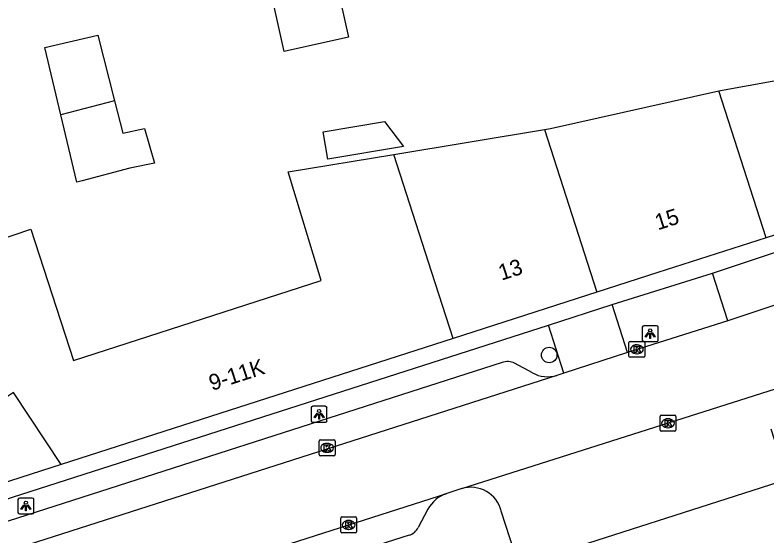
# Model space of a CAD drawing. Extents: x 160379 to 161131, y 383940 to 384849.
# Drawn here: x 160843.25 to 160890.47, y 384483.43 to 384516.19 of the extents above; entities that cross this region are included whole.
import ezdxf

# ---------------------------------------------------------------- set-up
doc = ezdxf.new("R2010")
doc.units = 0
for name, color, linetype in [('IMGEO_Boom', 7, 'Continuous'), ('IMGEO_Kolk', 7, 'Continuous'), ('IMGEO_Lichtpunt', 7, 'Continuous'), ('IMGEO_Pand', 7, 'Continuous'), ('IMGEO_Pand_nummerreeks', 7, 'Continuous'), ('IMGEO_Rijbaan_lokaal_open', 7, 'Continuous'), ('IMGEO_Voetpad_open', 7, 'Continuous')]:
    doc.layers.add(name, color=color, linetype=linetype)

msp = doc.modelspace()

# ---------------------------------------------------------------- linework, layer by layer
at = {"layer": 'IMGEO_Boom'}
msp.add_circle((160876.797, 384494.809), 0.489, dxfattribs=at)
at = {"layer": 'IMGEO_Kolk'}
for p, q in [((160881.804, 384494.744), (160881.804, 384495.596)), ((160881.879, 384495.67), (160882.731, 384495.67)), ((160882.292, 384495.45), (160882.317, 384495.45)), ((160882.805, 384495.596), (160882.805, 384494.744)), ((160882.315, 384494.89), (160882.29, 384494.89)), ((160882.731, 384494.67), (160881.879, 384494.67)), ((160883.757, 384490.094), (160883.757, 384490.946)), ((160883.832, 384491.02), (160884.684, 384491.02)), ((160884.245, 384490.8), (160884.27, 384490.8)), ((160884.758, 384490.946), (160884.758, 384490.094)), ((160884.268, 384490.24), (160884.243, 384490.24)), ((160884.684, 384490.02), (160883.832, 384490.02)), ((160862.352, 384488.547), (160862.352, 384489.399)), ((160862.427, 384489.473), (160863.279, 384489.473)), ((160862.84, 384489.253), (160862.865, 384489.253)), ((160863.353, 384489.399), (160863.353, 384488.547)), ((160862.863, 384488.693), (160862.838, 384488.693)), ((160863.279, 384488.473), (160862.427, 384488.473)), ((160863.704, 384483.702), (160863.704, 384484.554)), ((160863.779, 384484.628), (160864.631, 384484.628)), ((160864.705, 384484.554), (160864.705, 384483.702)), ((160864.192, 384484.408), (160864.217, 384484.408)), ((160864.631, 384483.628), (160863.779, 384483.628)), ((160864.215, 384483.848), (160864.19, 384483.848))]:
    msp.add_line(p, q, dxfattribs=at)
for points in [[(160881.804, 384494.744), (160881.804, 384495.596)], [(160881.879, 384495.67), (160882.731, 384495.67)], [(160882.125, 384495.37), (160882.248, 384495.37), (160882.248, 384495.219), (160882.378, 384495.37), (160882.542, 384495.37), (160882.396, 384495.219), (160882.549, 384494.97), (160882.397, 384494.97), (160882.312, 384495.134), (160882.248, 384495.067), (160882.248, 384494.97), (160882.125, 384494.97), (160882.125, 384495.37)], [(160882.805, 384495.596), (160882.805, 384494.744)], [(160882.731, 384494.67), (160881.879, 384494.67)], [(160883.757, 384490.094), (160883.757, 384490.946)], [(160883.832, 384491.02), (160884.684, 384491.02)], [(160884.078, 384490.72), (160884.201, 384490.72), (160884.201, 384490.569), (160884.331, 384490.72), (160884.495, 384490.72), (160884.349, 384490.569), (160884.502, 384490.32), (160884.35, 384490.32), (160884.265, 384490.484), (160884.201, 384490.417), (160884.201, 384490.32), (160884.078, 384490.32), (160884.078, 384490.72)], [(160884.758, 384490.946), (160884.758, 384490.094)], [(160884.684, 384490.02), (160883.832, 384490.02)], [(160862.352, 384488.547), (160862.352, 384489.399)], [(160862.427, 384489.473), (160863.279, 384489.473)], [(160862.673, 384489.173), (160862.796, 384489.173), (160862.796, 384489.022), (160862.926, 384489.173), (160863.09, 384489.173), (160862.944, 384489.022), (160863.097, 384488.773), (160862.945, 384488.773), (160862.86, 384488.937), (160862.796, 384488.87), (160862.796, 384488.773), (160862.673, 384488.773), (160862.673, 384489.173)], [(160863.353, 384489.399), (160863.353, 384488.547)], [(160863.279, 384488.473), (160862.427, 384488.473)], [(160863.704, 384483.702), (160863.704, 384484.554)], [(160863.779, 384484.628), (160864.631, 384484.628)], [(160864.705, 384484.554), (160864.705, 384483.702)], [(160864.025, 384484.328), (160864.148, 384484.328), (160864.148, 384484.177), (160864.278, 384484.328), (160864.442, 384484.328), (160864.296, 384484.177), (160864.449, 384483.928), (160864.297, 384483.928), (160864.212, 384484.092), (160864.148, 384484.025), (160864.148, 384483.928), (160864.025, 384483.928), (160864.025, 384484.328)], [(160864.631, 384483.628), (160863.779, 384483.628)]]:
    msp.add_lwpolyline(points, dxfattribs=at)
for centre, start, end in [((160881.881, 384495.594), 91.552, 178.448), ((160881.881, 384495.594), 91.552, 178.448), ((160882.729, 384495.594), 1.552, 88.448), ((160882.729, 384495.594), 1.552, 88.448), ((160881.881, 384494.746), 181.552, 268.448), ((160881.881, 384494.746), 181.552, 268.448), ((160882.729, 384494.746), 271.552, 358.448), ((160882.729, 384494.746), 271.552, 358.448), ((160883.834, 384490.944), 91.552, 178.448), ((160883.834, 384490.944), 91.552, 178.448), ((160884.682, 384490.944), 1.552, 88.448), ((160884.682, 384490.944), 1.552, 88.448), ((160883.834, 384490.096), 181.552, 268.448), ((160883.834, 384490.096), 181.552, 268.448), ((160884.682, 384490.096), 271.552, 358.448), ((160884.682, 384490.096), 271.552, 358.448), ((160862.429, 384489.397), 91.552, 178.448), ((160862.429, 384489.397), 91.552, 178.448), ((160863.277, 384489.397), 1.552, 88.448), ((160863.277, 384489.397), 1.552, 88.448), ((160862.429, 384488.549), 181.552, 268.448), ((160862.429, 384488.549), 181.552, 268.448), ((160863.277, 384488.549), 271.552, 358.448), ((160863.277, 384488.549), 271.552, 358.448), ((160863.781, 384484.552), 91.552, 178.448), ((160863.781, 384484.552), 91.552, 178.448), ((160864.629, 384484.552), 1.552, 88.448), ((160864.629, 384484.552), 1.552, 88.448), ((160863.781, 384483.704), 181.552, 268.448), ((160863.781, 384483.704), 181.552, 268.448), ((160864.629, 384483.704), 271.552, 358.448), ((160864.629, 384483.704), 271.552, 358.448)]:
    msp.add_arc(centre, 0.0765, start, end, dxfattribs=at)
for centre, major_axis, ratio, start_param, end_param in [((160882.291, 384495.17), (-0.387, 0.002), 0.722429, 4.712389, 7.853982), ((160882.316, 384495.17), (-0.39, 0.002), 0.717154, 1.570796, 4.712389), ((160884.244, 384490.52), (-0.387, 0.002), 0.722429, 4.712389, 7.853982), ((160884.269, 384490.52), (-0.39, 0.002), 0.717154, 1.570796, 4.712389), ((160862.839, 384488.973), (-0.387, 0.002), 0.722429, 4.712389, 7.853982), ((160862.864, 384488.973), (-0.39, 0.002), 0.717154, 1.570796, 4.712389), ((160864.191, 384484.128), (-0.387, 0.002), 0.722429, 4.712389, 7.853982), ((160864.216, 384484.128), (-0.39, 0.002), 0.717154, 1.570796, 4.712389)]:
    msp.add_ellipse(centre, major_axis=major_axis, ratio=ratio, start_param=start_param, end_param=end_param, dxfattribs=at)
at = {"layer": 'IMGEO_Lichtpunt'}
for p, q in [((160882.639, 384496.56), (160882.639, 384495.753)), ((160882.639, 384496.56), (160882.639, 384495.753)), ((160883.541, 384496.655), (160882.733, 384496.655)), ((160883.541, 384496.655), (160882.733, 384496.655)), ((160883.635, 384495.753), (160883.635, 384496.56)), ((160883.635, 384495.753), (160883.635, 384496.56)), ((160882.733, 384495.659), (160883.541, 384495.659)), ((160882.733, 384495.659), (160883.541, 384495.659)), ((160862.749, 384491.584), (160861.941, 384491.584)), ((160862.749, 384491.584), (160861.941, 384491.584)), ((160861.847, 384491.489), (160861.847, 384490.682)), ((160861.847, 384491.489), (160861.847, 384490.682)), ((160862.843, 384490.682), (160862.843, 384491.489)), ((160862.843, 384490.682), (160862.843, 384491.489)), ((160861.941, 384490.588), (160862.749, 384490.588)), ((160861.941, 384490.588), (160862.749, 384490.588)), ((160843.435, 384485.724), (160843.435, 384484.917)), ((160843.435, 384485.724), (160843.435, 384484.917)), ((160844.337, 384485.819), (160843.529, 384485.819)), ((160844.337, 384485.819), (160843.529, 384485.819)), ((160844.431, 384484.917), (160844.431, 384485.724)), ((160844.431, 384484.917), (160844.431, 384485.724)), ((160843.529, 384484.823), (160844.337, 384484.823)), ((160843.529, 384484.823), (160844.337, 384484.823))]:
    msp.add_line(p, q, dxfattribs=at)
for points in [[(160883.013, 384496.224), (160883.052, 384496.196), (160882.864, 384495.934), (160882.826, 384495.961), (160883.013, 384496.224)], [(160883.115, 384496.176), (160883.162, 384496.176), (160883.162, 384495.854), (160883.115, 384495.854), (160883.115, 384496.176)], [(160883.225, 384496.196), (160883.263, 384496.223), (160883.45, 384495.961), (160883.411, 384495.933), (160883.225, 384496.196)], [(160862.221, 384491.153), (160862.26, 384491.125), (160862.072, 384490.863), (160862.034, 384490.89), (160862.221, 384491.153)], [(160862.323, 384491.105), (160862.37, 384491.105), (160862.37, 384490.783), (160862.323, 384490.783), (160862.323, 384491.105)], [(160862.433, 384491.125), (160862.471, 384491.152), (160862.658, 384490.89), (160862.619, 384490.862), (160862.433, 384491.125)], [(160843.809, 384485.388), (160843.848, 384485.36), (160843.66, 384485.098), (160843.622, 384485.125), (160843.809, 384485.388)], [(160844.021, 384485.36), (160844.059, 384485.387), (160844.246, 384485.125), (160844.207, 384485.097), (160844.021, 384485.36)], [(160843.911, 384485.34), (160843.958, 384485.34), (160843.958, 384485.018), (160843.911, 384485.018), (160843.911, 384485.34)]]:
    msp.add_lwpolyline(points, dxfattribs=at)
for centre in [(160883.138, 384496.358), (160862.346, 384491.287), (160843.934, 384485.522)]:
    msp.add_circle(centre, 0.0994, dxfattribs=at)
for centre, start, end in [((160882.733, 384496.56), 90, 180), ((160882.733, 384496.56), 90, 180), ((160883.541, 384496.56), 0, 90), ((160883.541, 384496.56), 0, 90), ((160882.733, 384495.753), 180, 270), ((160882.733, 384495.753), 180, 270), ((160883.541, 384495.753), 270, 0), ((160883.541, 384495.753), 270, 360), ((160861.941, 384491.489), 90, 180), ((160861.941, 384491.489), 90, 180), ((160862.749, 384491.489), 0, 90), ((160862.749, 384491.489), 0, 90), ((160861.941, 384490.682), 180, 270), ((160861.941, 384490.682), 180, 270), ((160862.749, 384490.682), 270, 0), ((160862.749, 384490.682), 270, 360), ((160843.529, 384485.724), 90, 180), ((160843.529, 384485.724), 90, 180), ((160844.337, 384485.724), 0, 90), ((160844.337, 384485.724), 0, 90), ((160843.529, 384484.917), 180, 270), ((160843.529, 384484.917), 180, 270), ((160844.337, 384484.917), 270, 0), ((160844.337, 384484.917), 270, 360)]:
    msp.add_arc(centre, 0.0946, start, end, dxfattribs=at)
at = {"layer": 'IMGEO_Pand'}
for points in [[(160862.248, 384520.093), (160862.69, 384518.108), (160863.415, 384518.27), (160864.191, 384514.79), (160860.155, 384513.891), (160858.553, 384521.081), (160854.667, 384520.215), (160854.01, 384523.159), (160852.74, 384528.157)], [(160846.122, 384509.91), (160845.117, 384514.137), (160848.449, 384514.929), (160849.506, 384510.79)], [(160887.453, 384511.42), (160887.556, 384511.443), (160907.259, 384515.002), (160907.715, 384512.946), (160908.752, 384508.094), (160890.412, 384502.186)], [(160876.503, 384508.983), (160876.87, 384509.044), (160887.453, 384511.42)], [(160890.412, 384502.186), (160887.453, 384511.42)], [(160849.506, 384510.79), (160850.025, 384508.757), (160851.384, 384509.062), (160852.019, 384506.865), (160850.457, 384506.548), (160847.466, 384505.763), (160847.127, 384505.682), (160846.122, 384509.91)], [(160849.506, 384510.79), (160846.122, 384509.91)], [(160867.645, 384507.921), (160862.887, 384507.121), (160862.598, 384508.839), (160866.459, 384509.488), (160867.645, 384507.921)], [(160867.05, 384507.422), (160876.503, 384508.983)], [(160876.503, 384508.983), (160879.382, 384500), (160879.78, 384498.761)], [(160835.248, 384501.579), (160836.492, 384502.419), (160837.686, 384500.502), (160844.244, 384502.724), (160846.921, 384494.46), (160862.483, 384499.495), (160860.409, 384506.325), (160867.05, 384507.422)], [(160870.756, 384495.854), (160869.428, 384500), (160867.05, 384507.422)], [(160890.412, 384502.186), (160883.627, 384500), (160879.78, 384498.761)], [(160846.142, 384487.924), (160843.16, 384492.457), (160841.826, 384491.58), (160836.287, 384500), (160835.248, 384501.579)], [(160879.78, 384498.761), (160870.756, 384495.854)], [(160870.756, 384495.854), (160846.142, 384487.924)], [(160846.142, 384487.924), (160832.619, 384483.568)]]:
    msp.add_lwpolyline(points, dxfattribs=at)
at = {"layer": 'IMGEO_Rijbaan_lokaal_open'}
for points in [[(160892.041, 384498.292), (160888.009, 384496.965)], [(160888.009, 384496.965), (160881.713, 384494.975)], [(160881.713, 384494.975), (160877.716, 384493.661)], [(160877.272, 384493.526), (160838.691, 384481.16)], [(160877.716, 384493.661), (160877.272, 384493.526)], [(160871.317, 384486.408), (160891.918, 384492.974)], [(160871.317, 384486.408), (160870.365, 384486.105)], [(160858.972, 384482.459), (160870.365, 384486.105)]]:
    msp.add_lwpolyline(points, dxfattribs=at)
at = {"layer": 'IMGEO_Voetpad_open'}
for points in [[(160887.059, 384499.961), (160887.176, 384500), (160891.065, 384501.297)], [(160880.756, 384497.988), (160887.059, 384499.961)], [(160888.009, 384496.965), (160887.059, 384499.961)], [(160876.746, 384496.694), (160880.756, 384497.988)], [(160881.713, 384494.975), (160880.756, 384497.988)], [(160837.461, 384484.073), (160876.746, 384496.694)], [(160877.716, 384493.661), (160876.746, 384496.694)], [(160873.837, 384494.334), (160841.11, 384483.817)], [(160875.749, 384493.682), (160874.623, 384494.289)], [(160890.721, 384490.168), (160891.739, 384486.988), (160874.88, 384481.57), (160873.779, 384485.003)], [(160869.185, 384485.112), (160868.571, 384483.96)], [(160868.003, 384483.474), (160862.29, 384481.652)]]:
    msp.add_lwpolyline(points, dxfattribs=at)
for centre, radius, start, end in [((160874.184, 384493.513), 0.891, 60.5143, 112.9323), ((160876.702, 384495.475), 2.031, 242.0061, 286.2971), ((160871.885, 384484.543), 1.95, 13.6517, 106.9237), ((160871.002, 384484.15), 2.056, 108.0565, 152.1065), ((160867.695, 384484.409), 0.984, 288.2259, 332.8769)]:
    msp.add_arc(centre, radius, start, end, dxfattribs=at)

# ---------------------------------------------------------------- texts
at = {"layer": 'IMGEO_Pand_nummerreeks'}
for s, rotation, p in [('15', 17.8559, (160883.626, 384502.648)), ('13', 17.8559, (160873.798, 384499.482)), ('9-11K', 17.8591, (160855.62, 384492.554))]:
    msp.add_text(s, height=1, rotation=rotation, dxfattribs=at).set_placement(p)

doc.saveas('drawing.dxf')
